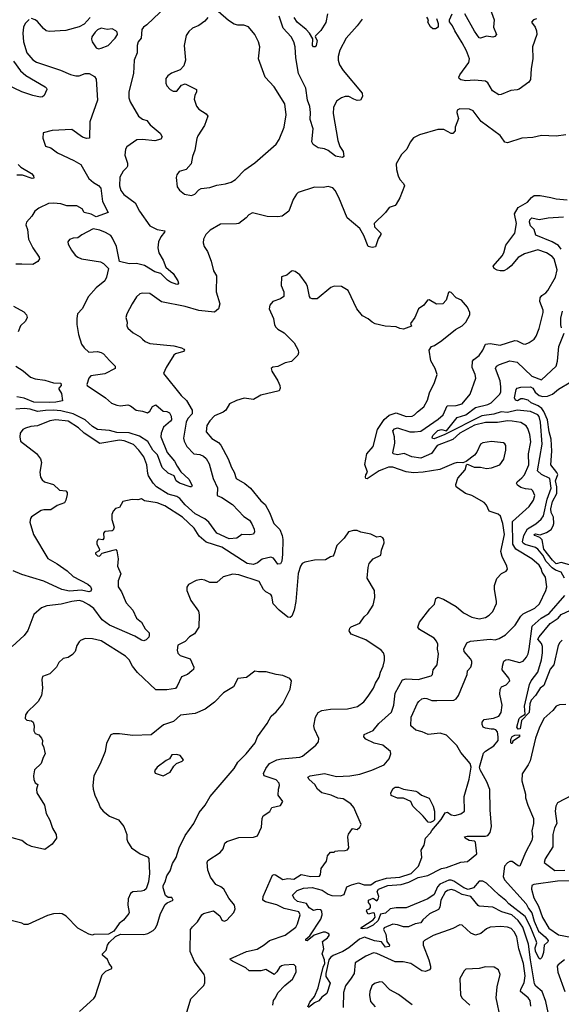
# Model space of a CAD drawing. Extents: x 1552033 to 1694788, y 811965 to 917215.
# Tile 575 of 632: x 1683058 to 1687497, y 870071 to 878146. Entities that reach past the tile are written whole.
import ezdxf

# ---------------------------------------------------------------- set-up
doc = ezdxf.new("R2010")
doc.units = 0

msp = doc.modelspace()

# ---------------------------------------------------------------- linework, layer by layer
at = {"layer": '0CON20XD'}
for points in [[(1684259.2, 878255), (1684098.8, 878105), (1684073.3, 878085), (1684060, 878065), (1684052.5, 877995), (1684030, 877965), (1684020, 877935), (1684020, 877875), (1683996.6, 877813.4), (1683989.5, 877705), (1683953.3, 877555), (1683953.3, 877505), (1683962, 877472), (1684032, 877355), (1684065, 877330), (1684099.1, 877319.1), (1684127.5, 877285), (1684208, 877215), (1684226, 877185), (1684213.4, 877166.6), (1684165, 877153.9), (1684065, 877164.6), (1684018.5, 877161.5), (1683935, 877104), (1683924.3, 877085), (1683920.8, 877035), (1683940.3, 876970.3), (1683942, 876945), (1683937, 876933), (1683905, 876903.8), (1683879.4, 876855), (1683874.6, 876785), (1683886.4, 876746.4)], [(1686888.9, 878305), (1686947.5, 878145), (1686941.8, 878085), (1686965.6, 878025), (1686952.1, 878007.9), (1686935, 878003.5), (1686885, 878010), (1686835, 877994), (1686825, 877998), (1686785, 878053.3), (1686707.5, 878195)], [(1684465, 876704), (1684492.5, 876715), (1684525, 876750), (1684545, 876761.2), (1684615, 876768.8), (1684675, 876789.2), (1684745, 876801.4), (1684790, 876815), (1684826.2, 876835), (1684904, 876915), (1684985, 876972.9), (1685160, 877125), (1685185.7, 877165), (1685225.4, 877264.6), (1685242, 877365), (1685232, 877455), (1685144.3, 877595), (1685071.1, 877675), (1685016.2, 877825), (1685025.8, 877925), (1685016, 877965), (1684985.8, 878025.8), (1684932.5, 878087.5), (1684895, 878100), (1684845, 878102), (1684815, 878110), (1684769.7, 878139.7), (1684685, 878212.5)], [(1685865, 878151.2), (1685824.2, 878095), (1685734.3, 877995), (1685683, 877897), (1685669.1, 877845), (1685667.5, 877815), (1685679.2, 877775), (1685709.9, 877729.9), (1685864.3, 877545), (1685867.5, 877515), (1685852.5, 877487.5), (1685825, 877484), (1685796.4, 877493.6), (1685755, 877515.5), (1685725, 877515.5), (1685695, 877506.4), (1685655, 877477.5), (1685629.6, 877425), (1685627.3, 877377.3), (1685665.8, 877155), (1685682.9, 877105), (1685708.5, 877065), (1685715, 877023.3), (1685704.1, 877015.9), (1685646.3, 877026.3), (1685585, 877074), (1685555, 877088), (1685504.2, 877094.2), (1685462.3, 877122.3), (1685451.2, 877145), (1685462.3, 877252.3), (1685438.6, 877328.6), (1685442.5, 877385), (1685436.5, 877435), (1685417.9, 877485), (1685403.6, 877585), (1685342.7, 877705), (1685322.3, 877832.3), (1685316.2, 877925), (1685305.3, 877965.3), (1685282.9, 878005), (1685217.6, 878077.6), (1685185.3, 878175.3)], [(1685580.9, 878195), (1685566.2, 878123.8), (1685525, 878057.1), (1685482.5, 878015), (1685480, 878005), (1685496, 877975), (1685488.8, 877935), (1685480, 877925), (1685465, 877923.8), (1685458.8, 877935), (1685459.3, 877989.3), (1685432.2, 878035), (1685405.6, 878065), (1685333.1, 878125), (1685308.2, 878165)], [(1687295, 878153.3), (1687270, 878145), (1687252.5, 878125), (1687283.6, 878083.6), (1687294.2, 878054.2), (1687295.7, 878025), (1687260.5, 877925), (1687263.6, 877825), (1687250.9, 877745), (1687245.4, 877654.6), (1687230, 877635), (1687152.4, 877577.6), (1687135, 877570), (1687084.3, 877565.7), (1687005, 877532), (1686985, 877530), (1686932.4, 877562.4), (1686895, 877627.5), (1686875, 877642.5), (1686785, 877650.9), (1686714.1, 877645.9), (1686675, 877654.2), (1686658.8, 877665), (1686656.2, 877675), (1686666, 877695), (1686738.6, 877795), (1686744.4, 877825), (1686720, 877890), (1686685, 877955.8), (1686623.8, 878053.8), (1686605, 878096.7), (1686579.5, 878129.5), (1686580, 878145), (1686602.2, 878195)], [(1683135, 878146.7), (1683103.5, 878115), (1683089.6, 878085), (1683084.7, 878035), (1683089.6, 877965), (1683116.4, 877875), (1683165, 877816.7), (1683195, 877797.8), (1683391.7, 877731.7), (1683475, 877697.1), (1683517, 877687), (1683545, 877687.1), (1683595, 877705.6), (1683627.5, 877705), (1683671.7, 877681.7), (1683685, 877657.5), (1683695.4, 877485), (1683631.7, 877308.3), (1683630, 877175), (1683605, 877170.6), (1683572.6, 877182.6), (1683484.4, 877245.6), (1683325, 877237.5), (1683250.7, 877219.3), (1683246.2, 877175), (1683268.8, 877108.8), (1683312.5, 877095), (1683366.7, 877055), (1683502.4, 876992.4), (1683558.7, 876958.7), (1683624.5, 876845), (1683661.5, 876811.5), (1683705, 876785.7), (1683723.1, 876765), (1683737.3, 876655), (1683784.2, 876565), (1683685, 876530), (1683645, 876551.4), (1683585.7, 876565), (1683571.1, 876595), (1683525, 876619.6), (1683445, 876619.4), (1683395, 876635.5), (1683335, 876642.5), (1683295, 876637.8), (1683215, 876601.4), (1683182.5, 876575), (1683158, 876535), (1683113.7, 876486.3), (1683107.1, 876465), (1683121.9, 876425), (1683131.2, 876345), (1683164.2, 876275), (1683218.3, 876198.3), (1683220, 876185), (1683206.4, 876163.6), (1683165, 876139.1), (1683075, 876140.8)], [(1683636.1, 878165), (1683585, 878110), (1683545, 878087.1), (1683435, 878058.2), (1683298.3, 878048.3), (1683276.1, 878056.1), (1683253.9, 878073.9), (1683205, 878130.6), (1683185, 878145.6), (1683155, 878155.5)], [(1684600, 878165), (1684575, 878133.8), (1684525, 878098), (1684475, 878076), (1684445, 878048.8), (1684423, 878017), (1684405.8, 877935), (1684417.1, 877815), (1684402.3, 877767.7), (1684374.1, 877735.9), (1684301.7, 877708.3), (1684273, 877687), (1684256.7, 877665), (1684256.2, 877625), (1684265, 877602.5), (1684290, 877575), (1684315, 877558.8), (1684345, 877558.8), (1684385, 877608), (1684415, 877620), (1684506.7, 877575), (1684508, 877555), (1684494.3, 877525.7), (1684489.2, 877495), (1684507, 877437), (1684525, 877413.8), (1684585, 877373.8), (1684598.8, 877355), (1684571.7, 877278.3), (1684519.2, 877195), (1684510.5, 877170.5), (1684494.2, 877075.8), (1684474, 877025), (1684463.3, 876965), (1684423.6, 876916.4), (1684365, 876902.5), (1684346.1, 876873.9), (1684339.3, 876850.7), (1684348.8, 876775), (1684367, 876747), (1684410, 876715), (1684465, 876704)], [(1686473.3, 878155), (1686487.5, 878115), (1686487.5, 878085), (1686465, 878072.5), (1686445, 878072.5), (1686425, 878087.5), (1686402.5, 878125), (1686407.5, 878145), (1686395, 878167.5)], [(1683705, 877908.6), (1683725, 877912.5), (1683783.8, 877935), (1683841.2, 877995), (1683858.8, 878025), (1683856.7, 878045), (1683846.7, 878055), (1683815, 878070.8), (1683775, 878066.9), (1683725, 878076.4), (1683695, 878063.6), (1683676.4, 878045), (1683648.6, 878005), (1683645.8, 877985.8), (1683651.4, 877965), (1683685, 877914.2), (1683705, 877908.6)], [(1683006.1, 877805), (1683065, 877725.6), (1683108.1, 877688.1), (1683266.2, 877595), (1683278.6, 877585), (1683280, 877575), (1683258, 877525), (1683245, 877514.3), (1683225, 877511.4), (1683165, 877523.3), (1683075, 877554.6), (1682955, 877611.8)], [(1687535, 877202.5), (1687455, 877191.2), (1687335.9, 877195.9), (1687265, 877179.2), (1687175, 877174), (1687056.7, 877136.7), (1687035, 877142.5), (1687003.3, 877185), (1686995, 877196.7), (1686840.9, 877310.9), (1686775, 877399.2), (1686745, 877411.4), (1686665, 877416.2), (1686643.8, 877405), (1686641.2, 877385), (1686654, 877335), (1686627.5, 877265), (1686627.5, 877235), (1686607, 877213), (1686595, 877212.5), (1686535, 877246.7), (1686485, 877246.7), (1686335, 877203.3), (1686285, 877176.7), (1686257.7, 877142.3), (1686230, 877085), (1686188, 877042), (1686143.8, 876965), (1686146.4, 876916.4), (1686158.8, 876865), (1686173.3, 876835), (1686205, 876803.3), (1686211.2, 876785), (1686173.9, 876686.1), (1686145, 876632.5), (1686135, 876623.3), (1686085, 876606.7), (1686055, 876563.8), (1685963.3, 876475), (1685966.4, 876446.4), (1686017.5, 876395), (1686017.5, 876385), (1685995, 876350), (1685975, 876282.5), (1685947, 876277), (1685915, 876286.7), (1685878.9, 876375), (1685845, 876434.3), (1685741.3, 876521.3), (1685675, 876686.7), (1685643.8, 876745), (1685625, 876767.5), (1685585, 876777.1), (1685545, 876771.2), (1685475, 876772), (1685341.7, 876728.3), (1685325.9, 876714.1), (1685299.3, 876670.7), (1685263.6, 876576.4), (1685210, 876535), (1685175, 876528.8), (1685085, 876531.2), (1684965, 876563.3), (1684935, 876546.7), (1684915, 876520), (1684853.9, 876476.1), (1684835, 876471.2), (1684705, 876469.4), (1684619.3, 876420.7), (1684582.5, 876385), (1684564, 876345), (1684562, 876315), (1684568.8, 876285), (1684596, 876245), (1684627.5, 876165), (1684645.7, 876085.7), (1684670.8, 876045), (1684669.2, 875915), (1684697.5, 875815), (1684688.6, 875775), (1684655, 875748.6), (1684525, 875762), (1684415.5, 875794.5), (1684221.3, 875831.3), (1684125, 875900.9), (1684065.6, 875904.4), (1684042.4, 875897.6), (1684015.9, 875874.1), (1683978.8, 875815), (1683935.8, 875734.2), (1683928, 875705), (1683939.2, 875665), (1683936, 875635), (1683944, 875615), (1683987, 875577), (1684044.4, 875544.4), (1684065.4, 875525.4), (1684086.3, 875506.3), (1684125, 875490), (1684321.3, 875471.3), (1684385, 875455.7), (1684403.8, 875445), (1684408.8, 875435), (1684400, 875425), (1684335, 875405.6), (1684322, 875395), (1684259.2, 875295), (1684237.5, 875245), (1684380.8, 875065), (1684425, 875023.5), (1684471.8, 874945), (1684472.9, 874915), (1684434.7, 874875.3), (1684421.6, 874845), (1684401.1, 874715), (1684405, 874690), (1684428.6, 874645), (1684485, 874585.6), (1684535, 874580), (1684565, 874565.6), (1684586.4, 874546.4), (1684611.5, 874505), (1684644.7, 874384.7), (1684678.1, 874308.1), (1684676.2, 874245), (1684715, 874228.5), (1684801, 874171), (1684895, 874072.7), (1684940.6, 874040.6), (1684961, 874011), (1684978.8, 873968.8), (1684982.7, 873945), (1684973.4, 873926.6), (1684945, 873921.4), (1684877.5, 873925), (1684836.3, 873893.7), (1684775, 873888.8), (1684673.1, 873935), (1684607.9, 874025), (1684575, 874053.1), (1684495, 874094.6), (1684415, 874166.2), (1684369.9, 874219.9), (1684345, 874234.7), (1684275, 874255.3), (1684180.5, 874315), (1684151.6, 874345), (1684113.8, 874405), (1684107.8, 874425), (1684099.7, 874495), (1684075, 874561.1), (1684035, 874615.4), (1683991.4, 874661.4), (1683915, 874693.1), (1683875, 874698.7), (1683715, 874669.2), (1683585.9, 874755.9), (1683539.3, 874799.3), (1683455, 874854.6), (1683355.3, 874865.3), (1683303.9, 874856.1), (1683205, 874815.4), (1683149.7, 874810.3), (1683105, 874797.5), (1683083.8, 874785), (1683061.2, 874755), (1683058.8, 874725), (1683065, 874690), (1683195, 874588.8), (1683228, 874545), (1683237.1, 874515), (1683222, 874435), (1683228.6, 874395), (1683241.4, 874371.4), (1683262, 874355), (1683333.8, 874335), (1683385, 874288.8), (1683435, 874281.2), (1683447.3, 874267.3), (1683447.7, 874252.3), (1683436.7, 874205), (1683425, 874183.3), (1683365, 874163.3), (1683312.3, 874127.7), (1683255, 874126.9), (1683235, 874120.8), (1683155, 874068.8), (1683145.9, 874054.1), (1683142, 874025), (1683170.8, 873925), (1683287.3, 873727.3), (1683365, 873684.5), (1683446.9, 873626.9), (1683495, 873580.7), (1683616.9, 873516.9), (1683637.3, 873497.3), (1683646.2, 873475), (1683639.9, 873460.1), (1683625, 873453.5), (1683565, 873468.5), (1683465, 873460.5), (1683404.2, 873474.2), (1683255, 873540.8), (1683075, 873597.3), (1683005, 873625.7)], [(1683045, 876958.8), (1683067.7, 876937.7), (1683153.3, 876885), (1683170, 876865), (1683172.5, 876847.5), (1683160, 876845), (1683080.3, 876870.3), (1683035, 876870)], [(1683886.4, 876746.4), (1683912.2, 876712.2), (1684003.9, 876643.9), (1684038.9, 876575), (1684125, 876455.8), (1684185, 876426), (1684246.2, 876415), (1684245, 876402.5), (1684215.6, 876364.4), (1684195.8, 876325), (1684190, 876275), (1684197.5, 876235), (1684234, 876175), (1684256.8, 876116.8), (1684315, 876064.2), (1684354.2, 876005), (1684358.6, 875985), (1684355, 875976.7), (1684345, 875974.3), (1684295, 875993.3), (1684270.3, 876010.3), (1684215.7, 876065.7), (1684165, 876079.5), (1684079.9, 876129.9), (1684015, 876147.5), (1683955, 876144.2), (1683875, 876162.5), (1683852.5, 876285), (1683819.2, 876355), (1683803.8, 876375), (1683761.2, 876401.2), (1683715, 876420), (1683661.2, 876431.2), (1683567.6, 876382.4), (1683535, 876358), (1683495, 876354), (1683465, 876343.8), (1683451.2, 876325), (1683454, 876305), (1683483.8, 876255), (1683513.8, 876215), (1683535, 876198), (1683565.6, 876185.6), (1683720.8, 876160.8), (1683745, 876146.7), (1683786.7, 876105), (1683770, 876035), (1683755.8, 876005), (1683683.7, 875946.3), (1683623.1, 875875), (1683570, 875775), (1683532.5, 875735), (1683525.7, 875695), (1683527.1, 875647.1), (1683540.8, 875565), (1683563.8, 875485), (1683585.7, 875455.7), (1683625, 875419.2), (1683695, 875425.8), (1683726.8, 875416.8), (1683745, 875405.8), (1683795, 875350.8), (1683841.2, 875305), (1683841.2, 875285), (1683756.9, 875243.1), (1683641.2, 875225), (1683625.7, 875205), (1683609.2, 875155), (1683610.8, 875145), (1683760.6, 875045), (1683811.3, 875001.3), (1683853.8, 874985), (1683885, 874979.6), (1683945, 874987.5), (1683965, 874979.4), (1684012.9, 874942.9), (1684065, 874935.6), (1684105, 874921.1), (1684125, 874934.4), (1684146, 874974), (1684175, 874986.9), (1684233.3, 874935), (1684265, 874932.7), (1684285, 874920.9), (1684298.6, 874895), (1684302.5, 874865), (1684295, 874852.5), (1684237.3, 874805), (1684217.1, 874755), (1684215.9, 874725), (1684267.8, 874597.8), (1684326.4, 874525), (1684348.5, 874485), (1684379.2, 874439.2), (1684445, 874377.1), (1684470.5, 874325), (1684465.4, 874314.6), (1684455, 874314.6), (1684366.9, 874345), (1684340, 874365), (1684324.5, 874404.5), (1684275, 874426.9), (1684225, 874474.3), (1684186.7, 874576.7), (1684148.7, 874615), (1684106.9, 874686.9), (1684041, 874731), (1683955, 874758), (1683855, 874760.7), (1683794, 874776), (1683695, 874786.2), (1683655, 874811.2), (1683595.1, 874865.1), (1683495.1, 874915.1), (1683395, 874939.5), (1683335, 874943.8), (1683269.9, 874939.9), (1683205, 874931.7), (1683145, 874951.6), (1683095, 874957.3), (1683025, 874951.2)], [(1685420.6, 870050.6), (1685435, 870090), (1685473.7, 870135), (1685503.1, 870206.9), (1685544.5, 870375), (1685559.7, 870405), (1685557, 870435), (1685538.4, 870485), (1685551.9, 870525), (1685541.1, 870585), (1685579.5, 870615), (1685595.4, 870635.4), (1685595.5, 870645), (1685581.9, 870655), (1685565, 870662.7), (1685545, 870662.5), (1685472.7, 870637.3), (1685415, 870592.2), (1685403.4, 870593.4), (1685403.5, 870605), (1685436.1, 870633.9), (1685525, 870768.9), (1685535.9, 870805.9), (1685535.4, 870835), (1685526.9, 870845), (1685495, 870848.7), (1685465, 870839.3), (1685431.8, 870861.8), (1685408.9, 870898.9), (1685335.4, 870915), (1685311.5, 870935), (1685294.2, 870965), (1685333.3, 871005), (1685385, 871024.4), (1685455, 871028.1), (1685536, 871006), (1685585, 870973.5), (1685615, 870964.2), (1685688.2, 870961.8), (1685717.3, 870972.7), (1685740, 871035), (1685778, 871052), (1685835, 871067.9), (1685880.7, 871050.7), (1685935, 871050.9), (1685975, 871078), (1686065, 871104.5), (1686175, 871114.7), (1686265.4, 871145), (1686327.5, 871205), (1686352.7, 871275), (1686349.4, 871335), (1686372.9, 871375), (1686383.3, 871435), (1686425, 871477.5), (1686435, 871497.5), (1686512.7, 871587.3), (1686545, 871641.4), (1686565, 871645.7), (1686595, 871624.4), (1686625, 871620.9), (1686675, 871632.5), (1686703.6, 871656.4), (1686701.4, 871775), (1686743, 871917), (1686757.1, 872015), (1686750, 872045), (1686672.5, 872135), (1686641.2, 872195), (1686557.2, 872277.2), (1686505, 872295.4), (1686405, 872283.8), (1686355.8, 872305.8), (1686305, 872319.6), (1686264.2, 872355), (1686266, 872425), (1686318.7, 872541.3), (1686330, 872555), (1686354.6, 872575.4), (1686375, 872581.1), (1686395, 872578.9), (1686435, 872561.5), (1686477.6, 872562.4), (1686615, 872564.3), (1686634.4, 872575.6), (1686655.7, 872604.3), (1686725.7, 872775), (1686729.2, 872805), (1686755.7, 872835), (1686764.2, 872865), (1686763.8, 872885), (1686754.3, 872905), (1686700, 872965), (1686699.2, 872985), (1686722.9, 873035), (1686751.9, 873048.1), (1686914.7, 873064.7), (1686955, 873059.6), (1686988.3, 873071.7), (1687038.8, 873101.2), (1687119.1, 873180.9), (1687165.3, 873254.7), (1687185, 873274.4), (1687280.9, 873319.1), (1687317.5, 873355), (1687370.5, 873465), (1687378.2, 873495), (1687366.9, 873575), (1687339.4, 873615), (1687331.8, 873645), (1687315, 873671.5), (1687255.2, 873725.2), (1687125, 873803), (1687101, 873845), (1687098.5, 874031.5), (1687235, 874154.4), (1687268.5, 874205), (1687279.2, 874245), (1687265, 874282.5), (1687252.9, 874292.9), (1687205, 874297.3), (1687165, 874310.4), (1687138.1, 874328.1), (1687129.5, 874345), (1687134.2, 874355.8), (1687175, 874388.2), (1687196, 874414), (1687230.4, 874495), (1687228.3, 874585), (1687247.4, 874685), (1687238.9, 874745), (1687224, 874794), (1687209.4, 874815), (1687165, 874841.8), (1687095, 874854.7), (1687055, 874855.8), (1686975, 874841.4), (1686875, 874843.8), (1686785, 874819.8), (1686665, 874755.6), (1686608, 874702), (1686478.8, 874655), (1686432.2, 874587.8), (1686345, 874550.2), (1686272.4, 874562.4), (1686208.7, 874588.7), (1686155, 874576.7), (1686118.6, 874585), (1686115.4, 874595), (1686132.2, 874672.2), (1686129.1, 874725), (1686115.8, 874775), (1686129.3, 874790.7), (1686155, 874798.9), (1686255, 874767.3), (1686295, 874765.3), (1686345, 874772.5), (1686489.2, 874869.2), (1686529.2, 874905), (1686561.7, 874978.3), (1686635, 874981.3), (1686684.6, 874995.4), (1686750.8, 875075), (1686795.8, 875205), (1686790, 875235), (1686765.6, 875295), (1686770.6, 875345), (1686780.5, 875359.5), (1686825, 875391.4), (1686852.7, 875435), (1686874.7, 875485.3), (1686915, 875491.5), (1686995, 875477.5), (1687115, 875515.3), (1687135, 875513.3), (1687185, 875486.9), (1687204.3, 875485.7), (1687235, 875497.5), (1687275, 875526.2), (1687290.3, 875549.7), (1687315.5, 875614.5), (1687348.5, 875745), (1687348.2, 875765), (1687321.1, 875835), (1687322.9, 875865), (1687336.3, 875883.7), (1687369.4, 875905), (1687385.8, 875924.2), (1687448.9, 876035), (1687464.4, 876095), (1687440, 876185), (1687422.5, 876205), (1687375.7, 876235), (1687305, 876259.7), (1687195, 876225.7), (1687144.1, 876195.9), (1687085, 876128.2), (1687055, 876102.2), (1687025, 876087.8), (1686995.7, 876085.7), (1686971.3, 876091.3), (1686948, 876105), (1686939.2, 876125), (1687011.5, 876208.5), (1687025.3, 876234.7), (1687042.8, 876297.2), (1687115.8, 876394.2), (1687130.8, 876475), (1687114.4, 876555), (1687143.3, 876606.7), (1687219.6, 876650.4), (1687252.4, 876687.6), (1687276, 876704), (1687325, 876705.4), (1687411.7, 876688.3)], [(1687411.7, 876688.3), (1687455, 876676.9), (1687545, 876668.9)], [(1687497.3, 876265), (1687474.7, 876294.7), (1687423.3, 876325), (1687289.1, 876379.1), (1687275.5, 876425), (1687245, 876455.6), (1687237.9, 876485), (1687240, 876505), (1687255, 876520), (1687315, 876507.3), (1687389.1, 876520.9), (1687515, 876528.1)], [(1686711.4, 874261.4), (1686646.2, 874306.2), (1686636.4, 874316.4), (1686633.6, 874333.6), (1686648.8, 874385), (1686710, 874455), (1686720, 874495), (1686725, 874500), (1686735, 874497.5), (1686783, 874477), (1686835, 874476.2), (1686885, 874464.2), (1686925, 874470.8), (1686994.1, 874495.9), (1687027.3, 874542.7), (1687042.9, 874615), (1687042, 874655), (1687035, 874668.8), (1687022.5, 874675), (1686925, 874685.7), (1686855, 874677.1), (1686835.6, 874664.4), (1686805, 874600), (1686785.7, 874574.3), (1686716.7, 874523.3), (1686689.3, 874510.7), (1686645, 874513.8), (1686615, 874505.8), (1686502.7, 874457.3), (1686364.4, 874434.4), (1686285, 874431.1), (1686225, 874438.2), (1686115, 874477.6), (1686080, 874475), (1686039.5, 874460.5), (1686003.3, 874445), (1685905, 874381.2), (1685895, 874383.8), (1685892.5, 874395), (1685895, 874412.5), (1685908.8, 874435), (1685887.9, 874497.9), (1685902, 874585), (1685955.6, 874645), (1685990, 874785), (1686045, 874866.5), (1686087.4, 874902.6), (1686145, 874920.7), (1686225, 874892.9), (1686275, 874895.5), (1686295, 874904.4), (1686318.5, 874931.5), (1686369.1, 874970.9), (1686399.4, 875025), (1686417.5, 875085), (1686458.7, 875171.3), (1686479.2, 875235), (1686464.2, 875284.2), (1686428.3, 875348.3), (1686413.9, 875436.1), (1686432.5, 875465), (1686457.5, 875475), (1686516.7, 875515), (1686628.8, 875605), (1686685, 875636), (1686715, 875666.7), (1686746.7, 875725), (1686747.5, 875745), (1686729.3, 875789.3), (1686680, 875845), (1686635.7, 875865.7), (1686595, 875910), (1686577, 875913), (1686571.7, 875908.3), (1686553.6, 875846.4), (1686525, 875816.7), (1686475, 875812.5), (1686415, 875847.5), (1686400, 875845), (1686370, 875805), (1686327.5, 875775), (1686295.9, 875704.1), (1686262.5, 875655), (1686268.3, 875631.7), (1686205, 875607.5), (1686173, 875613), (1686145, 875626.2), (1686053.9, 875633.9), (1685972.7, 875652.7), (1685946.7, 875665), (1685914.2, 875694.2), (1685867, 875717), (1685821.2, 875775), (1685750, 875925), (1685695, 875957.5), (1685635, 875960), (1685609.3, 875950.7), (1685495, 875857.5), (1685455, 875856.7), (1685442, 875862), (1685434, 875875), (1685417.3, 875957.3), (1685405, 875982.5), (1685353, 876053), (1685315, 876080), (1685295, 876086.2), (1685285, 876083.3), (1685248.3, 876051.7), (1685203.6, 876036.4), (1685200, 875965), (1685223.3, 875915), (1685222.5, 875875), (1685195, 875857.5), (1685132.5, 875835), (1685108.8, 875805), (1685103.9, 875773.9), (1685137.5, 875695), (1685147.5, 875645), (1685157.5, 875625), (1685175, 875607.5), (1685225, 875577.5), (1685307.5, 875495), (1685340, 875435), (1685343.3, 875415), (1685337.5, 875395), (1685285, 875343.3), (1685235, 875331.2), (1685175, 875301.2), (1685133, 875297), (1685120, 875285), (1685123.3, 875265), (1685174.2, 875184.2), (1685191.2, 875145), (1685193.8, 875125), (1685185, 875103.3), (1685034.2, 875065.8), (1684975, 875032.2), (1684898.3, 875041.7), (1684835.7, 875024.3), (1684776.2, 874995), (1684748.6, 874945), (1684727, 874927), (1684655, 874898), (1684615, 874856.2), (1684592.6, 874817.4), (1684585.6, 874765), (1684631.4, 874711.4), (1684687.3, 874677.3), (1684706.4, 874656.4), (1684765.9, 874545.9), (1684794.1, 874474.1), (1684816.5, 874435), (1684832.2, 874382.2), (1684903.2, 874343.2), (1684950.8, 874305), (1685035, 874200), (1685069.1, 874169.1), (1685105.7, 874105), (1685140, 874015), (1685191.2, 873965), (1685209.4, 873915), (1685214.4, 873884.4), (1685212.6, 873762.6), (1685206.6, 873705), (1685195, 873683.1), (1685175, 873681.9), (1685138.9, 873728.9), (1685115, 873739.4), (1685045, 873722.2), (1685007.5, 873692.5), (1684975, 873677.5), (1684923.1, 873685), (1684715, 873819.8), (1684585, 873861.6), (1684529.7, 873909.7), (1684487.7, 873975), (1684392.2, 874065), (1684248.7, 874158.7), (1684184.1, 874184.1), (1684080.2, 874200.2), (1684055, 874217.5), (1684025, 874208), (1683979.3, 874210.7), (1683904.3, 874195.7), (1683875, 874146.7), (1683843.9, 874136.1), (1683825, 874116.7), (1683812.7, 874087.3), (1683813.8, 874046.2), (1683833.3, 873985), (1683825, 873960), (1683815, 873953.3), (1683755, 873950), (1683743.8, 873935), (1683747.5, 873895), (1683738.3, 873881.7), (1683705, 873886.7), (1683695, 873877.5), (1683688.8, 873865), (1683690.8, 873845), (1683712.5, 873805), (1683710, 873790), (1683680, 873775), (1683679.2, 873765), (1683695, 873750), (1683713.3, 873746.7), (1683735, 873770), (1683823, 873797), (1683845, 873800), (1683855, 873790), (1683864, 873725), (1683860, 873665), (1683887.3, 873602.7), (1683866, 873545), (1683864, 873495), (1683892.5, 873455), (1683930, 873365), (1683984, 873304), (1684015, 873237.5), (1684055, 873204.3), (1684085, 873150.8), (1684117.9, 873117.9), (1684119.1, 873095), (1684115, 873082), (1684095, 873060.6), (1684075, 873053.3), (1684055, 873056.9), (1684001.3, 873091.3), (1683795, 873181.6), (1683733.8, 873225), (1683666, 873316), (1683625, 873347.8), (1683575.2, 873375.2), (1683545, 873383.4), (1683485, 873374.6), (1683398.3, 873351.7), (1683279.7, 873340.3), (1683237.7, 873322.3), (1683172.7, 873267.3), (1683124.5, 873135.5), (1683095, 873095.8), (1682995, 873006.2)], [(1683075, 876140.8), (1683025, 876140.6)], [(1683006.9, 875796.9), (1683090.9, 875750.9), (1683112.5, 875725), (1683119.2, 875705), (1683105.8, 875674.2), (1683064.2, 875635.8), (1683044.2, 875585)], [(1687498.8, 875618.8), (1687492.1, 875645), (1687492.4, 875697.6), (1687506.5, 875755)], [(1687524.7, 873565), (1687496, 873616), (1687451, 873631), (1687421.6, 873651.6), (1687373.8, 873703.8), (1687345, 873755.2), (1687305, 873804.4), (1687285, 873816.8), (1687201.5, 873841.5), (1687183.9, 873853.9), (1687180.5, 873865), (1687190.5, 873915), (1687219.8, 873970.2), (1687288.1, 874011.9), (1687331.1, 874048.9), (1687351.9, 874078.1), (1687380.1, 874215), (1687414.6, 874305), (1687403.3, 874383.3), (1687335, 874416), (1687303.1, 874445), (1687341.3, 874665), (1687327, 874845), (1687315, 874890.6), (1687304.8, 874904.8), (1687245, 874933), (1687135, 874943), (1687055, 874925.9), (1687005, 874929), (1686945, 874910.3), (1686845, 874897.9), (1686542.9, 874745), (1686455, 874709.6), (1686440.5, 874710.5), (1686437.8, 874717.8), (1686445.2, 874735), (1686485, 874775.8), (1686515, 874784.5), (1686555.5, 874774.5), (1686645, 874882.8), (1686715, 874906.2), (1686793.5, 874966.5), (1686895, 874990.2), (1686922.3, 875005), (1686992.9, 875075), (1687001.5, 875095), (1687002.3, 875135), (1686997.2, 875185), (1686957.7, 875285), (1686965, 875304.4), (1686990.7, 875319.3), (1687075, 875348.6), (1687135, 875336.9), (1687255, 875222.1), (1687335, 875191.9), (1687454.4, 875305), (1687465.5, 875345), (1687478.2, 875465), (1687519.5, 875575)], [(1683025.3, 875305.3), (1683086.1, 875266.1), (1683147.1, 875215), (1683185, 875201.5), (1683265, 875191.1), (1683335, 875168.5), (1683395.8, 875165), (1683396.9, 875145), (1683379.2, 875125), (1683379.4, 875115), (1683401.3, 875081.3), (1683408.6, 875021.4), (1683355, 875008.1), (1683305, 875008), (1683175, 875010.8), (1683095, 875043), (1683035, 875053.8)], [(1687565, 873674.8), (1687495.7, 873694.3), (1687455, 873684.4), (1687425, 873713.4), (1687354.2, 873805), (1687339.5, 873879.5), (1687320.6, 873900.6), (1687280.8, 873915), (1687273.8, 873925), (1687285, 873930.9), (1687325, 873920.8), (1687375, 873939.7), (1687414.6, 873965), (1687430.8, 873995), (1687436.2, 874015), (1687433, 874065), (1687414.9, 874104.9), (1687411.6, 874135), (1687425, 874193.5), (1687459.7, 874260.3), (1687461.7, 874315), (1687450.7, 874365), (1687468, 874415), (1687461.9, 874431.9), (1687412.4, 874495), (1687418.9, 874608.9), (1687415.2, 874705), (1687398.8, 874765), (1687384.5, 874865), (1687354.1, 874934.1), (1687337.2, 874957.2), (1687308.6, 874978.6), (1687250, 875005), (1687225, 875025.3), (1687185, 875037.7), (1687165, 875037.5), (1687139, 875021), (1687122.5, 875025), (1687112.4, 875045), (1687127, 875113), (1687136.1, 875123.9), (1687165, 875131.5), (1687245, 875134.7), (1687262.7, 875125), (1687282.6, 875092.6), (1687315, 875063.1), (1687345, 875056.8), (1687385, 875058.7), (1687425, 875073.8), (1687475, 875116.2), (1687576.4, 875175)], [(1685132, 870065), (1685138.3, 870101.7), (1685155.7, 870124.3), (1685173.3, 870165), (1685230, 870225), (1685293.7, 870276.3), (1685324.4, 870335), (1685321.3, 870381.3), (1685305, 870396.7), (1685225, 870393.1), (1685205, 870387.1), (1685187, 870373), (1685165, 870336.7), (1685145, 870316.7), (1685076.1, 870356.1), (1685035.5, 870344.5), (1684940, 870345), (1684911.4, 870371.4), (1684801.2, 870425), (1684786.7, 870435), (1684783.3, 870445), (1684917.5, 870505), (1685005, 870524.6), (1685061.9, 870558.1), (1685105, 870593.5), (1685235, 870638.2), (1685320, 870705), (1685335, 870730), (1685355.6, 870805), (1685345, 870830.8), (1685225, 870856.8), (1685165, 870886.7), (1685072.7, 870912.7), (1685051.1, 870925), (1685054.6, 870955), (1685130.6, 871129.4), (1685144.3, 871135.7), (1685155, 871131.9), (1685215, 871094.4), (1685255, 871103.9), (1685305, 871096.9), (1685365, 871136.5), (1685445, 871118.2), (1685515, 871121.2), (1685523.3, 871135), (1685528.8, 871185), (1685572, 871245), (1685578, 871272), (1685581.7, 871288.3), (1685605, 871320), (1685635, 871320), (1685643, 871327), (1685665, 871330), (1685725, 871331.2), (1685745, 871338.8), (1685755.8, 871355), (1685748.6, 871445), (1685753, 871467), (1685785, 871513.3), (1685825, 871506), (1685846.7, 871525), (1685857.5, 871545), (1685797.5, 871685), (1685771.4, 871715), (1685708, 871755), (1685665, 871762.9), (1685612, 871785), (1685534.3, 871805), (1685498, 871835), (1685478, 871875), (1685429.4, 871915), (1685420.8, 871935), (1685437.5, 871945), (1685555, 871964.4), (1685655, 871938.6), (1685765, 871944.4), (1685845, 871959.4), (1685945, 871990.6), (1686044.3, 872035.7), (1686086.2, 872085), (1686098.8, 872125), (1686096.2, 872145), (1686035, 872197.1), (1685962.4, 872212.4), (1685895, 872246.7), (1685880, 872265), (1685882, 872285), (1685955, 872315.5), (1686001.2, 872375), (1686104.2, 872465.8), (1686124.7, 872525), (1686135, 872624), (1686195, 872731.4), (1686225, 872740), (1686325, 872735.4), (1686430, 872765), (1686442, 872775), (1686446.2, 872815), (1686478.6, 872855), (1686490, 872945), (1686483.2, 872983.2), (1686484.4, 873025), (1686475, 873050), (1686455, 873074.4), (1686333.9, 873143.9), (1686322, 873165), (1686336.2, 873205), (1686420.8, 873315), (1686457.6, 873352.4), (1686468.3, 873398.3), (1686485, 873410), (1686532.7, 873392.7), (1686635, 873332.5), (1686695, 873282.5), (1686765, 873246.7), (1686825, 873231.2), (1686875, 873244.2), (1686906.4, 873263.6), (1686935, 873294), (1686965, 873357.5), (1686967.1, 873375), (1686948.8, 873475), (1686948.8, 873505), (1686967.5, 873562.5), (1687007.5, 873605), (1687045, 873623.3), (1687055, 873640), (1687050, 873665), (1687013.3, 873743.3), (1687000.4, 873785), (1687031.7, 873925), (1687019.1, 874015), (1687000, 874075), (1686980.8, 874090.9), (1686906.2, 874115), (1686883.3, 874165), (1686865, 874186), (1686765, 874242.9), (1686711.4, 874261.4)], [(1684423, 869987), (1684460.8, 870115), (1684566, 870225), (1684574.1, 870245.9), (1684575.8, 870295), (1684570.8, 870315), (1684491.5, 870421.5), (1684454.2, 870505), (1684459.2, 870685), (1684473.4, 870706.6), (1684515, 870746.2), (1684551.2, 870805), (1684565, 870816.2), (1684647, 870837), (1684697.7, 870797.7), (1684715, 870762.5), (1684735, 870753.3), (1684755, 870762.5), (1684813.3, 870825), (1684823.8, 870855), (1684819.2, 870885), (1684771.1, 870941.1), (1684731.4, 871015), (1684705.8, 871035), (1684664.2, 871054.2), (1684622.8, 871112.7), (1684600.9, 871170.9), (1684593.3, 871235), (1684599.1, 871250.9), (1684701.2, 871315), (1684725, 871347.5), (1684738, 871392), (1684755, 871406.5), (1684855, 871439.2), (1684975, 871440.8), (1685006.1, 871453.9), (1685040.7, 871525), (1685045.6, 871594.4), (1685053.1, 871616.9), (1685107.7, 871652.3), (1685125, 871686.2), (1685195, 871700.6), (1685214.3, 871735), (1685176.9, 871785), (1685178.4, 871835), (1685187.8, 871865), (1685185.3, 871885), (1685161.1, 871911.1), (1685061.9, 871945), (1685055.6, 871965), (1685075.4, 872004.6), (1685105.8, 872045), (1685165, 872075.5), (1685205, 872085.5), (1685355, 872098.1), (1685375, 872105.7), (1685484.2, 872195.8), (1685506.7, 872225), (1685509.3, 872250.7), (1685475, 872327.5), (1685469.2, 872355), (1685481.9, 872425), (1685505.5, 872464.5), (1685535, 872480.6), (1685605, 872492.9), (1685745.5, 872494.5), (1685827.4, 872512.6), (1685877.6, 872552.4), (1685913, 872597), (1685957.4, 872662.6), (1685974.5, 872705.5), (1686004.3, 872755), (1686014.5, 872795.5), (1686038, 872845), (1686048.3, 872891.7), (1686048.8, 872925), (1686041.2, 872955), (1686022, 872975), (1685895, 873059.2), (1685775, 873108), (1685758, 873135), (1685763.8, 873155), (1685774.2, 873165.8), (1685845, 873196.7), (1685881.4, 873248.6), (1685912, 873275), (1685955.8, 873345), (1685968.8, 873408.8), (1685966, 873465), (1685907, 873567), (1685913, 873653), (1685922.5, 873685), (1685955, 873723.3), (1686017.5, 873755), (1686024, 873795), (1686044.3, 873855), (1686042.1, 873882.1), (1686035, 873896.2), (1686015, 873907.5), (1685985, 873903.3), (1685935, 873926.7), (1685855, 873943.3), (1685825, 873957.5), (1685795, 873956.7), (1685753.6, 873946.4), (1685716.4, 873893.6), (1685657.5, 873835), (1685633.9, 873756.1), (1685625, 873746.7), (1685605, 873741.2), (1685564.1, 873715.9), (1685473.6, 873713.6), (1685395, 873698.6), (1685374, 873685), (1685360.8, 873665), (1685341.4, 873605), (1685322.2, 873375), (1685306.8, 873303.2), (1685287.5, 873255), (1685275, 873244.3), (1685255, 873246.9), (1685185, 873303.1), (1685136.7, 873355), (1685125, 873418.6), (1685115, 873431.4), (1685075, 873452.9), (1685055, 873472.9), (1685019.4, 873539.4), (1684855, 873594.4), (1684805, 873599.2), (1684725, 873577.5), (1684675, 873530), (1684615, 873530.5), (1684575, 873550.8), (1684545, 873556.2), (1684504.1, 873545.9), (1684442.5, 873515), (1684427.3, 873492.7), (1684427.5, 873465), (1684461.7, 873381.7), (1684524.2, 873295), (1684528.8, 873265), (1684526.7, 873165), (1684491.7, 873108.3), (1684450, 873085), (1684414.4, 873045.6), (1684355, 873016.7), (1684347.5, 872975), (1684355, 872950), (1684373, 872933), (1684456.2, 872905), (1684484, 872835), (1684481.7, 872818.3), (1684470, 872805), (1684432.5, 872775), (1684385, 872756.2), (1684349.7, 872680.3), (1684335, 872662), (1684265, 872650.6), (1684175, 872650.8), (1684023.1, 872793.1), (1683983.5, 872845), (1683955, 872895.8), (1683924, 872925), (1683725, 873050.8), (1683655, 873069.2), (1683595, 873071.2), (1683557.5, 873055), (1683545, 873042.5), (1683526.7, 873015), (1683513.3, 872965), (1683491.2, 872938.8), (1683455, 872916.2), (1683415, 872908), (1683380, 872875), (1683360, 872835), (1683305, 872781.2), (1683245, 872760), (1683239.2, 872735), (1683245.8, 872665), (1683236, 872605), (1683210, 872555), (1683191.2, 872535), (1683120.9, 872469.1), (1683105.6, 872444.4), (1683101.4, 872415), (1683115, 872400.6), (1683155.5, 872395.5), (1683169.2, 872385), (1683177.5, 872355), (1683174.2, 872314.2), (1683185, 872293.3), (1683215, 872281.2), (1683237.1, 872255), (1683243.8, 872235), (1683243.3, 872205), (1683253.8, 872185), (1683267.5, 872125), (1683250, 872095), (1683233.3, 872045), (1683180, 871995), (1683171.2, 871945), (1683173.8, 871915), (1683185, 871887.5), (1683207.5, 871875), (1683196, 871835), (1683199.2, 871805), (1683261.2, 871705), (1683273.8, 871635), (1683305, 871582.5), (1683328, 871515), (1683356.2, 871465), (1683360, 871435), (1683324.3, 871385.7), (1683265, 871340), (1683155, 871364.4), (1683114.6, 871384.6), (1683075, 871414.2), (1682995, 871436.7)], [(1687336.7, 870455), (1687325, 870440), (1687317, 870447), (1687285.8, 870505), (1687284.1, 870535), (1687295.5, 870575), (1687291.2, 870591.2), (1687241.6, 870711.6), (1687200, 870790), (1687066.8, 870895), (1687043.5, 870923.5), (1686988.2, 870965), (1686885, 871065.9), (1686855, 871081.4), (1686825, 871080.6), (1686778.6, 871025), (1686735, 871013.8), (1686698.5, 871025), (1686615, 871080), (1686595, 871088.7), (1686575, 871088.3), (1686502.5, 871057.5), (1686482.8, 871035), (1686455, 870970.8), (1686404.2, 870935), (1686225, 870863.3), (1686142.4, 870862.4), (1686095.6, 870854.4), (1686055, 870817.5), (1686015, 870811.4), (1685995, 870758.6), (1685955, 870721.1), (1685906.7, 870695), (1685865, 870689.2), (1685852.9, 870692.9), (1685861.2, 870705), (1685955.4, 870764.6), (1685972.2, 870785), (1685965, 870818.8), (1685955, 870821.2), (1685915, 870810), (1685901.2, 870835), (1685903.3, 870845), (1685925.6, 870854.4), (1685934.4, 870865.6), (1685934.3, 870885), (1685918, 870905), (1685916.2, 870925), (1685955, 870940.8), (1685985, 870920), (1685995, 870933.3), (1686000.6, 870955), (1685987.1, 870995), (1686000, 871015), (1686075, 871046.1), (1686185, 871054.3), (1686247.9, 871072.1), (1686325, 871109.8), (1686402.1, 871127.9), (1686515, 871184.8), (1686555, 871192.7), (1686674.1, 871235.9), (1686727.7, 871242.3), (1686805.7, 871305), (1686795, 871401.1), (1686785, 871408.8), (1686742.9, 871415), (1686709.4, 871435), (1686704.5, 871445), (1686725, 871450), (1686875, 871449.3), (1686895, 871454.7), (1686915, 871480), (1686925, 871530), (1686914.6, 871665), (1686911.9, 871831.9), (1686887.4, 871895), (1686831.5, 871995), (1686826.8, 872015), (1686859.8, 872130.2), (1686875, 872147.3), (1686945, 872190.5), (1686979.7, 872235), (1686980.6, 872265), (1686974.7, 872304.7), (1686961.8, 872321.8), (1686945, 872328.9), (1686923.2, 872326.8), (1686875, 872335.9), (1686856.9, 872345), (1686848.2, 872365), (1686848.2, 872385), (1686865, 872406.9), (1686942.2, 872417.8), (1686985, 872433.3), (1687004.4, 872465), (1687013.5, 872525), (1686993.3, 872615), (1686997.4, 872652.6), (1687006.2, 872675), (1687045, 872692.5), (1687074.4, 872725), (1687068.1, 872745), (1687013.8, 872815), (1687014.6, 872844.6), (1687026.2, 872885), (1687042.7, 872897.3), (1687065, 872897.7), (1687155.8, 872874.2), (1687184.1, 872885.9), (1687211.9, 872918.1), (1687225.6, 872944.4), (1687233.8, 872986.2), (1687257.5, 873172.5), (1687333.3, 873236.7), (1687397.5, 873275), (1687527.3, 873425)], [(1687503.5, 873056.5), (1687485, 873039.5), (1687472.6, 873015), (1687435.8, 872855), (1687405, 872820), (1687353.8, 872685), (1687324, 872665), (1687285.7, 872605), (1687251.1, 872565), (1687240.6, 872535), (1687233.1, 872465), (1687171.3, 872398.7), (1687159.1, 872330.9), (1687145, 872328), (1687132.9, 872345), (1687152.5, 872415), (1687165, 872429.4), (1687200.7, 872449.3), (1687196.9, 872515), (1687235.5, 872695), (1687249.4, 872725), (1687304.1, 872795.9), (1687333.8, 872896.2), (1687343.3, 872955), (1687342.5, 873005), (1687335, 873030), (1687306.2, 873065), (1687314.5, 873085), (1687405, 873194.5), (1687471.8, 873238.2), (1687495, 873268.2), (1687642.8, 873337.2)], [(1683548.3, 870011.7), (1683665, 870117.5), (1683677.5, 870135), (1683735, 870312.5), (1683765, 870343.3), (1683812.5, 870365), (1683812.5, 870375), (1683790, 870405), (1683778.3, 870438.3), (1683737.5, 870475), (1683737.5, 870485), (1683765.9, 870514.1), (1683776.7, 870555), (1683790.7, 870579.3), (1683843.3, 870626.7), (1683883, 870647), (1684075, 870643.3), (1684107.7, 870652.3), (1684152.3, 870677.7), (1684167.9, 870692.1), (1684185, 870723.3), (1684211.4, 870815), (1684250.9, 870889.1), (1684266, 870904), (1684316.1, 870923.9), (1684305, 870946.7), (1684275, 870947.5), (1684254.2, 870964.2), (1684233.8, 871025), (1684233.3, 871045), (1684250.8, 871075), (1684263.8, 871125), (1684290, 871165), (1684310, 871225), (1684340, 871275), (1684365.8, 871355), (1684414.6, 871455.4), (1684485.5, 871554.5), (1684528, 871645), (1684578, 871705), (1684620, 871775), (1684815.8, 872005), (1684845, 872057.5), (1684915, 872124), (1684989.2, 872215), (1685005.8, 872265), (1685085, 872373.3), (1685118, 872435), (1685159.7, 872470.3), (1685216, 872535), (1685274, 872655), (1685286.7, 872725), (1685272.3, 872742.3), (1685215, 872768), (1685160, 872775), (1685077.7, 872797.7), (1685015, 872796.7), (1684985, 872802.5), (1684917.9, 872752.1), (1684845, 872742), (1684810, 872675), (1684728, 872625), (1684655, 872550), (1684577, 872493), (1684495, 872457.1), (1684375, 872442.5), (1684318.8, 872391.2), (1684237.1, 872362.9), (1684135, 872282.5), (1683985, 872276), (1683875, 872290), (1683825, 872290), (1683805, 872282.5), (1683768.3, 872211.7), (1683759.2, 872145), (1683717.6, 872042.4), (1683664.3, 871945), (1683656.2, 871865), (1683660, 871835), (1683674, 871785), (1683705.7, 871715.7), (1683718, 871685), (1683741.2, 871655), (1683795, 871614.2), (1683867.5, 871585), (1683910.7, 871530.7), (1683936.2, 871465), (1683936.7, 871425), (1683945, 871400), (1683973.3, 871355), (1684046.4, 871306.4), (1684105, 871280), (1684117, 871267), (1684122.5, 871145), (1684113.3, 871075), (1684095, 871017.5), (1684077.5, 871005), (1684055, 870999.2), (1683985, 870994.2), (1683965, 870980), (1683945.7, 870935), (1683944.3, 870885), (1683956.2, 870825), (1683953.3, 870815), (1683907.7, 870762.3), (1683872.5, 870735), (1683828.3, 870671.7), (1683785, 870647.5), (1683665, 870642.5), (1683655, 870637.5), (1683625, 870646.7), (1683534.2, 870694.2), (1683437.5, 870795), (1683405, 870812.5), (1683383.6, 870816.4), (1683335, 870813.3), (1683285, 870800), (1683125, 870726.7), (1683095, 870726.7), (1683075.9, 870735.9), (1682873.6, 870786.4)], [(1687535, 872530.6), (1687482, 872528), (1687456, 872515), (1687428.2, 872481.8), (1687355, 872415.8), (1687316.8, 872335), (1687286.9, 872255), (1687242.2, 872067.8), (1687226.1, 872033.9), (1687177.6, 871962.4), (1687173.5, 871903.5), (1687204.4, 871795.6), (1687204.6, 871765), (1687222.6, 871705), (1687269.1, 871595), (1687270, 871555), (1687256.9, 871495), (1687260.4, 871445), (1687255.9, 871415), (1687203.6, 871316.4), (1687158, 871205), (1687145, 871205.8), (1687095, 871241.2), (1687075, 871242.1), (1687055, 871231.2), (1687031.6, 871205), (1687021.4, 871118.6), (1687032.7, 871092.7), (1687210.3, 870895), (1687227.3, 870857.3), (1687255, 870820), (1687273.7, 870753.7), (1687311.5, 870671.5), (1687365.6, 870625), (1687390, 870595), (1687386.4, 870583.6), (1687356.7, 870555), (1687352.5, 870495), (1687336.7, 870455)], [(1687095, 872210), (1687085, 872210), (1687084.2, 872215), (1687084.3, 872245), (1687095, 872268.8), (1687115, 872278.8), (1687155, 872280), (1687153.8, 872265), (1687100, 872230), (1687095, 872210)], [(1684235, 871943.8), (1684290, 871975), (1684322.5, 872025), (1684343.6, 872046.4), (1684390, 872065), (1684400, 872075), (1684373, 872113), (1684345, 872121.2), (1684305, 872116.2), (1684286.4, 872083.6), (1684259.3, 872070.7), (1684183.8, 872015), (1684163.3, 871985), (1684167, 871967), (1684235, 871943.8)], [(1686425, 871561.1), (1686405, 871565.5), (1686363.9, 871615), (1686279.2, 871695), (1686265, 871735.7), (1686205, 871761.5), (1686155, 871761.4), (1686103.6, 871783.6), (1686099, 871805), (1686118.1, 871841.9), (1686135, 871851.9), (1686162.5, 871852.5), (1686205, 871835.4), (1686305, 871818.6), (1686321.7, 871811.7), (1686350.8, 871785), (1686412.8, 871762.8), (1686446.6, 871696.6), (1686457.4, 871655), (1686456.7, 871585), (1686447.6, 871572.4), (1686425, 871561.1)], [(1687585, 871785.3), (1687465, 871722.5), (1687451.4, 871695), (1687448, 871655), (1687460, 871555), (1687442.5, 871517.5), (1687427.3, 871465), (1687426.8, 871363.2), (1687364.4, 871265), (1687356, 871235), (1687445, 871169.6), (1687525, 871172)], [(1687595, 871083.2), (1687465, 871081.9), (1687271.2, 871055), (1687255.5, 871044.5), (1687252.5, 871015), (1687273.4, 870945), (1687310, 870875), (1687341.9, 870781.9), (1687395, 870696.9), (1687475, 870642.2), (1687575, 870622.2)], [(1687389.2, 870005), (1687369.2, 870095), (1687340.3, 870175), (1687289.6, 870219.6), (1687278.8, 870238.8), (1687244.6, 870435), (1687228.7, 870565), (1687181.9, 870705), (1687145, 870758.3), (1687090.6, 870805), (1687010.5, 870830.5), (1686937, 870867), (1686825, 870875.6), (1686815, 870880.8), (1686755.7, 870955), (1686685, 870971.6), (1686625.7, 871004.3), (1686595, 871012.1), (1686565, 871003.8), (1686545, 870990), (1686509, 870925), (1686501.8, 870868.2), (1686491.7, 870848.3), (1686417, 870813), (1686362, 870765), (1686345, 870739.2), (1686298.6, 870731.4), (1686245, 870705.3), (1686205, 870707.3), (1686153.3, 870723.3), (1686115, 870727.9), (1686045, 870698.5), (1686039.7, 870685), (1686057.7, 870645), (1686067.8, 870585), (1686089.5, 870555), (1686085.9, 870544.1), (1686055, 870540.8), (1686022.9, 870582.9), (1685965, 870592.5), (1685885, 870622.9), (1685842.3, 870605), (1685756.9, 870535), (1685706.2, 870503.8), (1685627.8, 870472.2), (1685605, 870454.6), (1685592.1, 870435), (1685566.9, 870325), (1685568, 870298), (1685601.5, 870245), (1685575, 870160), (1685535, 870130), (1685510, 870100), (1685475, 870082.3), (1685425, 870044.4)], [(1687246.2, 870055), (1687243.1, 870103.1), (1687226.9, 870125), (1687163.3, 870175), (1687166.8, 870195), (1687193.9, 870246.1), (1687200.8, 870305), (1687188, 870405), (1687150.4, 870525), (1687132.5, 870625), (1687112.1, 870665), (1687085, 870692.1), (1687055, 870702.9), (1686999.4, 870709.4), (1686915, 870704.4), (1686885, 870689.5), (1686838.4, 870651.6), (1686795, 870638.6), (1686756.7, 870655), (1686685, 870721.4), (1686665, 870721.9), (1686607, 870693), (1686446, 870635), (1686376, 870595), (1686365.6, 870584.4), (1686363.8, 870555), (1686412.1, 870435), (1686425.6, 870384.4), (1686424.2, 870365.8), (1686415.9, 870354.1), (1686385, 870338.8), (1686355, 870346), (1686265, 870406.7), (1686200, 870420), (1686135, 870420), (1685985, 870486.8), (1685957.9, 870492.1), (1685895, 870466.4), (1685807.5, 870412.5), (1685798.6, 870325), (1685774.7, 870285.3), (1685728.1, 870221.9), (1685711, 870169), (1685708.6, 870045)], [(1687522.2, 870435), (1687470.6, 870395), (1687464.5, 870385), (1687468.2, 870335), (1687525.1, 870175.1)], [(1687000, 869955), (1686964, 870125), (1686972.5, 870215), (1686996.4, 870316.4), (1686982.5, 870355), (1686945.7, 870375.7), (1686875, 870377.5), (1686825, 870363.8), (1686715, 870360), (1686700, 870345), (1686666.4, 870283.6), (1686672, 870145), (1686685, 870121.2), (1686748.8, 870065)], [(1686275.5, 870065.5), (1686161.7, 870151.7), (1686090.9, 870190.9), (1686032.3, 870252.3), (1686010, 870255), (1685965, 870241.2), (1685945, 870223.3), (1685928, 870175), (1685926, 870145), (1685934.2, 870095), (1685971.7, 870051.7)]]:
    msp.add_lwpolyline(points, dxfattribs=at)

doc.saveas('drawing.dxf')
